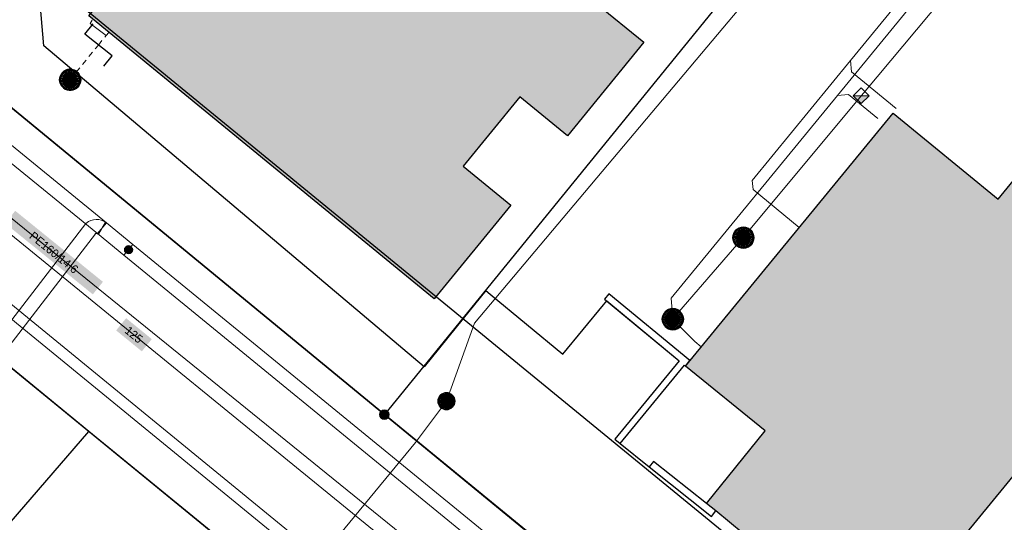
# Model space of a CAD drawing. Header units: metres. Extents: x 2695560 to 2696939, y 1260491 to 1262050.
# Tile 413 of 656: x 2695955 to 2695991, y 1260926 to 1260944. Entities that reach past the tile are written whole.
import ezdxf

# ---------------------------------------------------------------- set-up
doc = ezdxf.new("R2010")
doc.units = ezdxf.units.M
doc.linetypes.add('AUSGEZOGEN', pattern=[0])
doc.linetypes.add('VERDECKT2_S2', pattern=[0.36, 0.2, -0.16])
for name, color, linetype in [('XR$1$AV_Flächen (EO)', 7, 'AUSGEZOGEN'), ('XR$1$AV_Gebäudeflächen (BB)', 7, 'AUSGEZOGEN'), ('XR$1$AV_Grenzpunkte', 7, 'AUSGEZOGEN'), ('XR$1$AV_Linien (BB)', 7, 'AUSGEZOGEN'), ('XR$1$AW_LK_Schachtdeckel', 24, 'AUSGEZOGEN'), ('XR$1$AW_LK_Zwischenpunkt', 24, 'AUSGEZOGEN'), ('XR$1$EW_LK_Knoten', 1, 'AUSGEZOGEN'), ('XR$1$Liegenschaftsgrenzen', 7, 'AUSGEZOGEN'), ('XR$1$PFAV', 255, 'AUSGEZOGEN'), ('XR$1$PFAW', 255, 'AUSGEZOGEN'), ('XR$1$RAEW', 8, 'AUSGEZOGEN'), ('XR$1$RP_Abstandslinie', 7, 'AUSGEZOGEN')]:
    doc.layers.add(name, color=color, linetype=linetype)
for name, color, linetype, lineweight in [('XR$2$ABW-Linie-R-genau', 4, 'AUSGEZOGEN', 18), ('XR$2$ABW-Linie-R-ungenau', 4, 'VERDECKT2_S2', 18), ('XR$2$ABW-LinieFlaeche-R-genau', 4, 'AUSGEZOGEN', 18), ('XR$2$ABW-Punkt', 6, 'AUSGEZOGEN', 18), ('XR$2$ELE-LinieFlaeche-genau', 1, 'AUSGEZOGEN', 18), ('XR$2$GAS-Linie-genau', 12, 'AUSGEZOGEN', 18), ('XR$2$KOM-Linie-U-genau', 91, 'AUSGEZOGEN', 18), ('XR$2$KOM-Punkt-U', 91, 'AUSGEZOGEN', 18), ('XR$2$WAS-Linie-genau', 5, 'AUSGEZOGEN', 18), ('XR$2$WEI-Text', 59, 'AUSGEZOGEN', 18)]:
    doc.layers.add(name, color=color, linetype=linetype, lineweight=lineweight)
doc.styles.add('TXT', font='txt')

# ---------------------------------------------------------------- blocks, each defined once
blk = doc.blocks.new('COMPLEXOBJECT_250')
at = {"layer": 'XR$1$AV_Linien (BB)', "color": 7, "linetype": 'AUSGEZOGEN', "transparency": 33554687}
blk.add_line((5956.992, 10929.68), (5948.44, 10936.67), dxfattribs=at)
blk.add_arc((5945.592, 10933.187), 4.499, 50.7254, 139.3167, dxfattribs=at)
blk = doc.blocks.new('COMPLEXOBJECT_672')
at = {"layer": 'XR$1$AV_Linien (BB)', "color": 7, "linetype": 'AUSGEZOGEN', "transparency": 33554687}
blk.add_lwpolyline([(6001.633, 10902.413), (5967.6, 10930.28), (5953.3, 10942.04)], dxfattribs=at)
blk = doc.blocks.new('COMPLEXOBJECT_1328')
at = {"layer": 'XR$1$Liegenschaftsgrenzen', "color": 7, "linetype": 'AUSGEZOGEN', "transparency": 33554687}
blk.add_line((5948.44, 10936.67), (5963.82, 10924.1), dxfattribs=at)
blk.add_arc((5945.592, 10933.187), 4.499, 50.7254, 139.3167, dxfattribs=at)
blk = doc.blocks.new('COMPLEXOBJECT_1342')
at = {"layer": 'XR$1$Liegenschaftsgrenzen', "color": 7, "linetype": 'AUSGEZOGEN', "transparency": 33554687}
blk.add_line((5953.3, 10942.04), (5967.6, 10930.28), dxfattribs=at)
blk.add_arc((5956.24, 10945.577), 4.6, 139.7412, 230.2666, dxfattribs=at)
blk = doc.blocks.new('BAV15')
at = {"layer": 'XR$1$PFAV', "transparency": 33554687}
blk.add_hatch(color=7, dxfattribs=at).paths.add_polyline_path([(0.5, 0), (0.49, 0.1), (0.46, 0.2), (0.41, 0.29), (0.34, 0.36), (0.26, 0.42), (0.17, 0.47), (0.08, 0.49), (-0.03, 0.5), (-0.13, 0.48), (-0.22, 0.45), (-0.31, 0.4), (-0.38, 0.33), (-0.44, 0.24), (-0.48, 0.15), (-0.5, 0.05), (-0.5, -0.05), (-0.48, -0.15), (-0.44, -0.24), (-0.38, -0.33), (-0.31, -0.4), (-0.22, -0.45), (-0.13, -0.48), (-0.03, -0.5), (0.08, -0.49), (0.17, -0.47), (0.26, -0.42), (0.34, -0.36), (0.41, -0.29), (0.46, -0.2), (0.49, -0.1)])
at = {"color": 7, "transparency": 33554687}
for start, end in [(90, 270), (270, 90)]:
    blk.add_arc((0, 0), 0.5, start, end, dxfattribs=at)
at = {"layer": 'XR$1$PFAV', "transparency": 33554687}
blk.add_circle((0, 0), 0.5, dxfattribs=at)
blk = doc.blocks.new('BAW2093')
at = {"transparency": 33554687}
blk.add_lwpolyline([(-0.375, -0.5), (0, -0.5), (0, 0.5), (0.375, 0.5)], dxfattribs=at)
blk = doc.blocks.new('BAW2088')
at = {"layer": 'XR$1$PFAW', "transparency": 33554687}
blk.add_hatch(color=253, dxfattribs=at).paths.add_polyline_path([(0.51, 0), (0.5, 0.101), (0.47, 0.197), (0.421, 0.286), (0.355, 0.362), (0.275, 0.424), (0.184, 0.469), (0.086, 0.494), (-0.015, 0.499), (-0.115, 0.484), (-0.21, 0.449), (-0.296, 0.395), (-0.369, 0.326), (-0.427, 0.243), (-0.467, 0.15), (-0.487, 0.051), (-0.487, -0.051), (-0.467, -0.15), (-0.427, -0.243), (-0.369, -0.326), (-0.296, -0.395), (-0.21, -0.449), (-0.115, -0.484), (-0.015, -0.499), (0.086, -0.494), (0.184, -0.469), (0.275, -0.424), (0.355, -0.362), (0.421, -0.286), (0.47, -0.197), (0.5, -0.101)])
at = {"transparency": 33554687}
for start, end in [(91.1948, 268.8052), (268.8052, 91.1948)]:
    blk.add_arc((0.01, 0), 0.5, start, end, dxfattribs=at)
at = {"layer": 'XR$1$PFAW', "transparency": 33554687}
blk.add_circle((0.01, 0), 0.5, dxfattribs=at)
blk = doc.blocks.new('BAW2082')
at = {"layer": 'XR$1$PFAW', "transparency": 33554687}
blk.add_hatch(color=7, dxfattribs=at).paths.add_polyline_path([(0.509, -0.003), (0.499, 0.098), (0.469, 0.194), (0.42, 0.283), (0.354, 0.359), (0.274, 0.421), (0.183, 0.466), (0.085, 0.491), (-0.016, 0.496), (-0.116, 0.481), (-0.211, 0.446), (-0.297, 0.392), (-0.37, 0.323), (-0.428, 0.24), (-0.468, 0.147), (-0.488, 0.047), (-0.488, -0.054), (-0.468, -0.153), (-0.428, -0.246), (-0.37, -0.329), (-0.297, -0.398), (-0.211, -0.452), (-0.116, -0.487), (-0.016, -0.502), (0.085, -0.497), (0.183, -0.472), (0.274, -0.427), (0.354, -0.366), (0.42, -0.289), (0.469, -0.2), (0.499, -0.104)])
at = {"transparency": 33554687}
for start, end in [(91.1948, 268.8052), (268.8052, 91.1948)]:
    blk.add_arc((0.01, 0), 0.5, start, end, dxfattribs=at)
at = {"layer": 'XR$1$PFAW', "transparency": 33554687}
blk.add_circle((0.009, -0.003), 0.5, dxfattribs=at)
blk = doc.blocks.new('BEW957')
at = {"layer": 'XR$1$RAEW', "transparency": 33554687}
blk.add_hatch(color=1, dxfattribs=at).paths.add_polyline_path([(-0.5, 0), (-0.5, -0.05), (-0.49, -0.1), (-0.48, -0.15), (-0.46, -0.2), (-0.44, -0.24), (-0.41, -0.29), (-0.38, -0.33), (-0.34, -0.36), (-0.31, -0.4), (-0.26, -0.42), (-0.22, -0.45), (-0.17, -0.47), (-0.13, -0.48), (-0.08, -0.49), (-0.03, -0.5), (0.03, -0.5), (0.08, -0.49), (0.13, -0.48), (0.17, -0.47), (0.22, -0.45), (0.26, -0.42), (0.31, -0.4), (0.34, -0.36), (0.38, -0.33), (0.41, -0.29), (0.44, -0.24), (0.46, -0.2), (0.48, -0.15), (0.49, -0.1), (0.5, -0.05), (0.5, 0), (0.5, 0.05), (0.49, 0.1), (0.48, 0.15), (0.46, 0.2), (0.44, 0.24), (0.41, 0.29), (0.38, 0.33), (0.34, 0.36), (0.31, 0.4), (0.26, 0.42), (0.22, 0.45), (0.17, 0.47), (0.13, 0.48), (0.08, 0.49), (0.03, 0.5), (-0.03, 0.5), (-0.08, 0.49), (-0.13, 0.48), (-0.17, 0.47), (-0.22, 0.45), (-0.26, 0.42), (-0.31, 0.4), (-0.34, 0.36), (-0.38, 0.33), (-0.41, 0.29), (-0.44, 0.24), (-0.46, 0.2), (-0.48, 0.15), (-0.49, 0.1), (-0.5, 0.05)])
at = {"color": 1, "transparency": 33554687}
for start, end in [(90, 180), (180, 270), (0, 90), (270, 0)]:
    blk.add_arc((0, 0), 0.5, start, end, dxfattribs=at)
at = {"layer": 'XR$1$RAEW', "color": 1, "transparency": 33554687}
blk.add_circle((0, 0), 0.5, dxfattribs=at)
blk = doc.blocks.new('KOM-SCHACHT_RUND-U')
at = {"layer": 'XR$2$KOM-Punkt-U', "linetype": 'AUSGEZOGEN', "lineweight": 25, "transparency": 33554687}
for points in [[(-294, 59, 2500), (0, 0, 2500), (-300, 0, 2500)], [(-294, 59), (0, 0), (-300, 0)], [(-294, 59, 2500), (-294, 59), (-300, 0), (-300, 0, 2500)], [(-300, 0, 2500), (0, 0, 2500), (-294, -59, 2500)], [(-300, 0), (0, 0), (-294, -59)], [(-277, 115, 2500), (0, 0, 2500), (-294, 59, 2500)], [(-277, 115), (0, 0), (-294, 59)], [(-277, 115, 2500), (-277, 115), (-294, 59), (-294, 59, 2500)], [(-294, -59, 2500), (0, 0, 2500), (-277, -115, 2500)], [(-294, -59), (0, 0), (-277, -115)], [(-249, 167, 2500), (0, 0, 2500), (-277, 115, 2500)], [(-249, 167), (0, 0), (-277, 115)], [(-249, 167, 2500), (-249, 167), (-277, 115), (-277, 115, 2500)], [(-277, -115, 2500), (0, 0, 2500), (-249, -167, 2500)], [(-277, -115), (0, 0), (-249, -167)], [(-212, 212, 2500), (0, 0, 2500), (-249, 167, 2500)], [(-212, 212), (0, 0), (-249, 167)], [(-212, 212, 2500), (-212, 212), (-249, 167), (-249, 167, 2500)], [(-249, -167, 2500), (0, 0, 2500), (-212, -212, 2500)], [(-249, -167), (0, 0), (-212, -212)], [(-167, 249, 2500), (0, 0, 2500), (-212, 212, 2500)], [(-167, 249), (0, 0), (-212, 212)], [(-167, 249, 2500), (-167, 249), (-212, 212), (-212, 212, 2500)], [(-212, -212, 2500), (0, 0, 2500), (-167, -249, 2500)], [(-212, -212), (0, 0), (-167, -249)], [(-115, 277, 2500), (0, 0, 2500), (-167, 249, 2500)], [(-115, 277), (0, 0), (-167, 249)], [(-115, 277, 2500), (-115, 277), (-167, 249), (-167, 249, 2500)], [(-167, -249, 2500), (0, 0, 2500), (-115, -277, 2500)], [(-167, -249), (0, 0), (-115, -277)], [(-59, 294, 2500), (0, 0, 2500), (-115, 277, 2500)], [(-59, 294), (0, 0), (-115, 277)], [(-59, 294, 2500), (-59, 294), (-115, 277), (-115, 277, 2500)], [(-115, -277, 2500), (0, 0, 2500), (-59, -294, 2500)], [(-115, -277), (0, 0), (-59, -294)], [(0, 300, 2500), (0, 0, 2500), (-59, 294, 2500)], [(0, 300), (0, 0), (-59, 294)], [(0, 300, 2500), (0, 300), (-59, 294), (-59, 294, 2500)], [(-59, -294, 2500), (0, 0, 2500), (0, -300, 2500)], [(-59, -294), (0, 0), (0, -300)], [(59, 294, 2500), (0, 0, 2500), (0, 300, 2500)], [(59, 294), (0, 0), (0, 300)], [(59, 294, 2500), (59, 294), (0, 300), (0, 300, 2500)], [(115, 277, 2500), (0, 0, 2500), (59, 294, 2500)], [(115, 277), (0, 0), (59, 294)], [(167, 249, 2500), (0, 0, 2500), (115, 277, 2500)], [(167, 249), (0, 0), (115, 277)], [(212, 212, 2500), (0, 0, 2500), (167, 249, 2500)], [(212, 212), (0, 0), (167, 249)], [(249, 167, 2500), (0, 0, 2500), (212, 212, 2500)], [(249, 167), (0, 0), (212, 212)], [(277, 115, 2500), (0, 0, 2500), (249, 167, 2500)], [(277, 115), (0, 0), (249, 167)], [(294, 59, 2500), (0, 0, 2500), (277, 115, 2500)], [(294, 59), (0, 0), (277, 115)], [(300, 0, 2500), (0, 0, 2500), (294, 59, 2500)], [(300, 0), (0, 0), (294, 59)], [(0, -300, 2500), (0, 0, 2500), (59, -294, 2500)], [(59, -294, 2500), (0, 0, 2500), (115, -277, 2500)], [(115, -277, 2500), (0, 0, 2500), (167, -249, 2500)], [(167, -249, 2500), (0, 0, 2500), (212, -212, 2500)], [(212, -212, 2500), (0, 0, 2500), (249, -167, 2500)], [(249, -167, 2500), (0, 0, 2500), (277, -115, 2500)], [(277, -115, 2500), (0, 0, 2500), (294, -59, 2500)], [(294, -59, 2500), (0, 0, 2500), (300, 0, 2500)], [(0, -300), (0, 0), (59, -294)], [(59, -294), (0, 0), (115, -277)], [(115, -277), (0, 0), (167, -249)], [(167, -249), (0, 0), (212, -212)], [(212, -212), (0, 0), (249, -167)], [(249, -167), (0, 0), (277, -115)], [(277, -115), (0, 0), (294, -59)], [(294, -59), (0, 0), (300, 0)], [(115, 277, 2500), (115, 277), (59, 294), (59, 294, 2500)], [(167, 249, 2500), (167, 249), (115, 277), (115, 277, 2500)], [(212, 212, 2500), (212, 212), (167, 249), (167, 249, 2500)], [(249, 167, 2500), (249, 167), (212, 212), (212, 212, 2500)], [(277, 115, 2500), (277, 115), (249, 167), (249, 167, 2500)], [(294, 59, 2500), (294, 59), (277, 115), (277, 115, 2500)], [(300, 0, 2500), (300, 0), (294, 59), (294, 59, 2500)], [(-300, 0, 2500), (-300, 0), (-294, -59), (-294, -59, 2500)], [(-294, -59, 2500), (-294, -59), (-277, -115), (-277, -115, 2500)], [(-277, -115, 2500), (-277, -115), (-249, -167), (-249, -167, 2500)], [(-249, -167, 2500), (-249, -167), (-212, -212), (-212, -212, 2500)], [(-212, -212, 2500), (-212, -212), (-167, -249), (-167, -249, 2500)], [(-167, -249, 2500), (-167, -249), (-115, -277), (-115, -277, 2500)], [(-115, -277, 2500), (-115, -277), (-59, -294), (-59, -294, 2500)], [(-59, -294, 2500), (-59, -294), (0, -300), (0, -300, 2500)], [(0, -300, 2500), (0, -300), (59, -294), (59, -294, 2500)], [(59, -294, 2500), (59, -294), (115, -277), (115, -277, 2500)], [(115, -277, 2500), (115, -277), (167, -249), (167, -249, 2500)], [(167, -249, 2500), (167, -249), (212, -212), (212, -212, 2500)], [(212, -212, 2500), (212, -212), (249, -167), (249, -167, 2500)], [(249, -167, 2500), (249, -167), (277, -115), (277, -115, 2500)], [(277, -115, 2500), (277, -115), (294, -59), (294, -59, 2500)], [(294, -59, 2500), (294, -59), (300, 0), (300, 0, 2500)]]:
    blk.add_3dface(points, dxfattribs=at)
blk = doc.blocks.new('ABW-SCHLAMMSAMMLER_RUND')
at = {"layer": 'XR$2$ABW-Punkt', "linetype": 'AUSGEZOGEN', "lineweight": 13, "transparency": 33554687}
for p, q in [((-70, 75, 2500), (70, 75, 2500)), ((-70, -75, 2500), (70, -75, 2500))]:
    blk.add_line(p, q, dxfattribs=at)
blk.add_polyline3d([(90, 0, 2500), (0, 0, 2500), (-90, 0, 2500)], dxfattribs=at)
at = {"layer": 'XR$2$ABW-Punkt', "linetype": 'AUSGEZOGEN', "lineweight": 25, "transparency": 33554687}
for points in [[(-147, 29, 2500), (0, 0, 2500), (-150, 0, 2500)], [(-147, 29), (0, 0), (-150, 0)], [(-147, 29, 2500), (-147, 29), (-150, 0), (-150, 0, 2500)], [(-150, 0, 2500), (0, 0, 2500), (-147, -29, 2500)], [(-150, 0), (0, 0), (-147, -29)], [(-139, 57, 2500), (0, 0, 2500), (-147, 29, 2500)], [(-139, 57), (0, 0), (-147, 29)], [(-139, 57, 2500), (-139, 57), (-147, 29), (-147, 29, 2500)], [(-147, -29, 2500), (0, 0, 2500), (-139, -57, 2500)], [(-147, -29), (0, 0), (-139, -57)], [(-125, 83, 2500), (0, 0, 2500), (-139, 57, 2500)], [(-125, 83), (0, 0), (-139, 57)], [(-125, 83, 2500), (-125, 83), (-139, 57), (-139, 57, 2500)], [(-139, -57, 2500), (0, 0, 2500), (-125, -83, 2500)], [(-139, -57), (0, 0), (-125, -83)], [(-106, 106, 2500), (0, 0, 2500), (-125, 83, 2500)], [(-106, 106), (0, 0), (-125, 83)], [(-106, 106, 2500), (-106, 106), (-125, 83), (-125, 83, 2500)], [(-125, -83, 2500), (0, 0, 2500), (-106, -106, 2500)], [(-125, -83), (0, 0), (-106, -106)], [(-83, 125, 2500), (0, 0, 2500), (-106, 106, 2500)], [(-83, 125), (0, 0), (-106, 106)], [(-83, 125, 2500), (-83, 125), (-106, 106), (-106, 106, 2500)], [(-106, -106, 2500), (0, 0, 2500), (-83, -125, 2500)], [(-106, -106), (0, 0), (-83, -125)], [(-57, 139, 2500), (0, 0, 2500), (-83, 125, 2500)], [(-57, 139), (0, 0), (-83, 125)], [(-57, 139, 2500), (-57, 139), (-83, 125), (-83, 125, 2500)], [(-83, -125, 2500), (0, 0, 2500), (-57, -139, 2500)], [(-83, -125), (0, 0), (-57, -139)], [(-29, 147, 2500), (0, 0, 2500), (-57, 139, 2500)], [(-29, 147), (0, 0), (-57, 139)], [(-29, 147, 2500), (-29, 147), (-57, 139), (-57, 139, 2500)], [(-57, -139, 2500), (0, 0, 2500), (-29, -147, 2500)], [(-57, -139), (0, 0), (-29, -147)], [(0, 150, 2500), (0, 0, 2500), (-29, 147, 2500)], [(0, 150), (0, 0), (-29, 147)], [(0, 150, 2500), (0, 150), (-29, 147), (-29, 147, 2500)], [(-29, -147, 2500), (0, 0, 2500), (0, -150, 2500)], [(-29, -147), (0, 0), (0, -150)], [(29, 147, 2500), (0, 0, 2500), (0, 150, 2500)], [(29, 147), (0, 0), (0, 150)], [(29, 147, 2500), (29, 147), (0, 150), (0, 150, 2500)], [(57, 139, 2500), (0, 0, 2500), (29, 147, 2500)], [(57, 139), (0, 0), (29, 147)], [(83, 125, 2500), (0, 0, 2500), (57, 139, 2500)], [(83, 125), (0, 0), (57, 139)], [(106, 106, 2500), (0, 0, 2500), (83, 125, 2500)], [(106, 106), (0, 0), (83, 125)], [(125, 83, 2500), (0, 0, 2500), (106, 106, 2500)], [(125, 83), (0, 0), (106, 106)], [(139, 57, 2500), (0, 0, 2500), (125, 83, 2500)], [(139, 57), (0, 0), (125, 83)], [(147, 29, 2500), (0, 0, 2500), (139, 57, 2500)], [(147, 29), (0, 0), (139, 57)], [(150, 0, 2500), (0, 0, 2500), (147, 29, 2500)], [(150, 0), (0, 0), (147, 29)], [(0, -150, 2500), (0, 0, 2500), (29, -147, 2500)], [(29, -147, 2500), (0, 0, 2500), (57, -139, 2500)], [(57, -139, 2500), (0, 0, 2500), (83, -125, 2500)], [(83, -125, 2500), (0, 0, 2500), (106, -106, 2500)], [(106, -106, 2500), (0, 0, 2500), (125, -83, 2500)], [(125, -83, 2500), (0, 0, 2500), (139, -57, 2500)], [(139, -57, 2500), (0, 0, 2500), (147, -29, 2500)], [(147, -29, 2500), (0, 0, 2500), (150, 0, 2500)], [(0, -150), (0, 0), (29, -147)], [(29, -147), (0, 0), (57, -139)], [(57, -139), (0, 0), (83, -125)], [(83, -125), (0, 0), (106, -106)], [(106, -106), (0, 0), (125, -83)], [(125, -83), (0, 0), (139, -57)], [(139, -57), (0, 0), (147, -29)], [(147, -29), (0, 0), (150, 0)], [(57, 139, 2500), (57, 139), (29, 147), (29, 147, 2500)], [(83, 125, 2500), (83, 125), (57, 139), (57, 139, 2500)], [(106, 106, 2500), (106, 106), (83, 125), (83, 125, 2500)], [(125, 83, 2500), (125, 83), (106, 106), (106, 106, 2500)], [(139, 57, 2500), (139, 57), (125, 83), (125, 83, 2500)], [(147, 29, 2500), (147, 29), (139, 57), (139, 57, 2500)], [(150, 0, 2500), (150, 0), (147, 29), (147, 29, 2500)], [(-150, 0, 2500), (-150, 0), (-147, -29), (-147, -29, 2500)], [(-147, -29, 2500), (-147, -29), (-139, -57), (-139, -57, 2500)], [(-139, -57, 2500), (-139, -57), (-125, -83), (-125, -83, 2500)], [(-125, -83, 2500), (-125, -83), (-106, -106), (-106, -106, 2500)], [(-106, -106, 2500), (-106, -106), (-83, -125), (-83, -125, 2500)], [(-83, -125, 2500), (-83, -125), (-57, -139), (-57, -139, 2500)], [(-57, -139, 2500), (-57, -139), (-29, -147), (-29, -147, 2500)], [(-29, -147, 2500), (-29, -147), (0, -150), (0, -150, 2500)], [(0, -150, 2500), (0, -150), (29, -147), (29, -147, 2500)], [(29, -147, 2500), (29, -147), (57, -139), (57, -139, 2500)], [(57, -139, 2500), (57, -139), (83, -125), (83, -125, 2500)], [(83, -125, 2500), (83, -125), (106, -106), (106, -106, 2500)], [(106, -106, 2500), (106, -106), (125, -83), (125, -83, 2500)], [(125, -83, 2500), (125, -83), (139, -57), (139, -57, 2500)], [(139, -57, 2500), (139, -57), (147, -29), (147, -29, 2500)], [(147, -29, 2500), (147, -29), (150, 0), (150, 0, 2500)]]:
    blk.add_3dface(points, dxfattribs=at)
blk = doc.blocks.new('ABW-KONTROLLSCHACHT')
at = {"layer": 'XR$2$ABW-Punkt', "linetype": 'AUSGEZOGEN', "lineweight": 25, "transparency": 33554687}
for points in [[(-343, 68, 2500), (0, 0, 2500), (-350, 0, 2500)], [(-343, 68), (0, 0), (-350, 0)], [(-343, 68, 2500), (-343, 68), (-350, 0), (-350, 0, 2500)], [(-350, 0, 2500), (0, 0, 2500), (-343, -68, 2500)], [(-350, 0), (0, 0), (-343, -68)], [(-323, 134, 2500), (0, 0, 2500), (-343, 68, 2500)], [(-323, 134), (0, 0), (-343, 68)], [(-323, 134, 2500), (-323, 134), (-343, 68), (-343, 68, 2500)], [(-343, -68, 2500), (0, 0, 2500), (-323, -134, 2500)], [(-343, -68), (0, 0), (-323, -134)], [(-291, 194, 2500), (0, 0, 2500), (-323, 134, 2500)], [(-291, 194), (0, 0), (-323, 134)], [(-291, 194, 2500), (-291, 194), (-323, 134), (-323, 134, 2500)], [(-323, -134, 2500), (0, 0, 2500), (-291, -194, 2500)], [(-323, -134), (0, 0), (-291, -194)], [(-247, 247, 2500), (0, 0, 2500), (-291, 194, 2500)], [(-247, 247), (0, 0), (-291, 194)], [(-247, 247, 2500), (-247, 247), (-291, 194), (-291, 194, 2500)], [(-291, -194, 2500), (0, 0, 2500), (-247, -247, 2500)], [(-291, -194), (0, 0), (-247, -247)], [(-194, 291, 2500), (0, 0, 2500), (-247, 247, 2500)], [(-194, 291), (0, 0), (-247, 247)], [(-194, 291, 2500), (-194, 291), (-247, 247), (-247, 247, 2500)], [(-247, -247, 2500), (0, 0, 2500), (-194, -291, 2500)], [(-247, -247), (0, 0), (-194, -291)], [(-134, 323, 2500), (0, 0, 2500), (-194, 291, 2500)], [(-134, 323), (0, 0), (-194, 291)], [(-134, 323, 2500), (-134, 323), (-194, 291), (-194, 291, 2500)], [(-194, -291, 2500), (0, 0, 2500), (-134, -323, 2500)], [(-194, -291), (0, 0), (-134, -323)], [(-68, 343, 2500), (0, 0, 2500), (-134, 323, 2500)], [(-68, 343), (0, 0), (-134, 323)], [(-68, 343, 2500), (-68, 343), (-134, 323), (-134, 323, 2500)], [(-134, -323, 2500), (0, 0, 2500), (-68, -343, 2500)], [(-134, -323), (0, 0), (-68, -343)], [(0, 350, 2500), (0, 0, 2500), (-68, 343, 2500)], [(0, 350), (0, 0), (-68, 343)], [(0, 350, 2500), (0, 350), (-68, 343), (-68, 343, 2500)], [(-68, -343, 2500), (0, 0, 2500), (0, -350, 2500)], [(-68, -343), (0, 0), (0, -350)], [(68, 343, 2500), (0, 0, 2500), (0, 350, 2500)], [(68, 343), (0, 0), (0, 350)], [(68, 343, 2500), (68, 343), (0, 350), (0, 350, 2500)], [(134, 323, 2500), (0, 0, 2500), (68, 343, 2500)], [(134, 323), (0, 0), (68, 343)], [(194, 291, 2500), (0, 0, 2500), (134, 323, 2500)], [(194, 291), (0, 0), (134, 323)], [(247, 247, 2500), (0, 0, 2500), (194, 291, 2500)], [(247, 247), (0, 0), (194, 291)], [(291, 194, 2500), (0, 0, 2500), (247, 247, 2500)], [(291, 194), (0, 0), (247, 247)], [(323, 134, 2500), (0, 0, 2500), (291, 194, 2500)], [(323, 134), (0, 0), (291, 194)], [(343, 68, 2500), (0, 0, 2500), (323, 134, 2500)], [(343, 68), (0, 0), (323, 134)], [(350, 0, 2500), (0, 0, 2500), (343, 68, 2500)], [(350, 0), (0, 0), (343, 68)], [(0, -350, 2500), (0, 0, 2500), (68, -343, 2500)], [(68, -343, 2500), (0, 0, 2500), (134, -323, 2500)], [(134, -323, 2500), (0, 0, 2500), (194, -291, 2500)], [(194, -291, 2500), (0, 0, 2500), (247, -247, 2500)], [(247, -247, 2500), (0, 0, 2500), (291, -194, 2500)], [(291, -194, 2500), (0, 0, 2500), (323, -134, 2500)], [(323, -134, 2500), (0, 0, 2500), (343, -68, 2500)], [(343, -68, 2500), (0, 0, 2500), (350, 0, 2500)], [(0, -350), (0, 0), (68, -343)], [(68, -343), (0, 0), (134, -323)], [(134, -323), (0, 0), (194, -291)], [(194, -291), (0, 0), (247, -247)], [(247, -247), (0, 0), (291, -194)], [(291, -194), (0, 0), (323, -134)], [(323, -134), (0, 0), (343, -68)], [(343, -68), (0, 0), (350, 0)], [(134, 323, 2500), (134, 323), (68, 343), (68, 343, 2500)], [(194, 291, 2500), (194, 291), (134, 323), (134, 323, 2500)], [(247, 247, 2500), (247, 247), (194, 291), (194, 291, 2500)], [(291, 194, 2500), (291, 194), (247, 247), (247, 247, 2500)], [(323, 134, 2500), (323, 134), (291, 194), (291, 194, 2500)], [(343, 68, 2500), (343, 68), (323, 134), (323, 134, 2500)], [(350, 0, 2500), (350, 0), (343, 68), (343, 68, 2500)], [(-350, 0, 2500), (-350, 0), (-343, -68), (-343, -68, 2500)], [(-343, -68, 2500), (-343, -68), (-323, -134), (-323, -134, 2500)], [(-323, -134, 2500), (-323, -134), (-291, -194), (-291, -194, 2500)], [(-291, -194, 2500), (-291, -194), (-247, -247), (-247, -247, 2500)], [(-247, -247, 2500), (-247, -247), (-194, -291), (-194, -291, 2500)], [(-194, -291, 2500), (-194, -291), (-134, -323), (-134, -323, 2500)], [(-134, -323, 2500), (-134, -323), (-68, -343), (-68, -343, 2500)], [(-68, -343, 2500), (-68, -343), (0, -350), (0, -350, 2500)], [(0, -350, 2500), (0, -350), (68, -343), (68, -343, 2500)], [(68, -343, 2500), (68, -343), (134, -323), (134, -323, 2500)], [(134, -323, 2500), (134, -323), (194, -291), (194, -291, 2500)], [(194, -291, 2500), (194, -291), (247, -247), (247, -247, 2500)], [(247, -247, 2500), (247, -247), (291, -194), (291, -194, 2500)], [(291, -194, 2500), (291, -194), (323, -134), (323, -134, 2500)], [(323, -134, 2500), (323, -134), (343, -68), (343, -68, 2500)], [(343, -68, 2500), (343, -68), (350, 0), (350, 0, 2500)]]:
    blk.add_3dface(points, dxfattribs=at)
blk = doc.blocks.new('ABW-DECKEL')
at = {"layer": 'XR$2$ABW-Punkt', "linetype": 'AUSGEZOGEN', "lineweight": 25, "transparency": 33554687}
for points in [[(-343, 68, 2500), (0, 0, 2500), (-350, 0, 2500)], [(-343, 68), (0, 0), (-350, 0)], [(-343, 68, 2500), (-343, 68), (-350, 0), (-350, 0, 2500)], [(-350, 0, 2500), (0, 0, 2500), (-343, -68, 2500)], [(-350, 0), (0, 0), (-343, -68)], [(-323, 134, 2500), (0, 0, 2500), (-343, 68, 2500)], [(-323, 134), (0, 0), (-343, 68)], [(-323, 134, 2500), (-323, 134), (-343, 68), (-343, 68, 2500)], [(-343, -68, 2500), (0, 0, 2500), (-323, -134, 2500)], [(-343, -68), (0, 0), (-323, -134)], [(-291, 194, 2500), (0, 0, 2500), (-323, 134, 2500)], [(-291, 194), (0, 0), (-323, 134)], [(-291, 194, 2500), (-291, 194), (-323, 134), (-323, 134, 2500)], [(-323, -134, 2500), (0, 0, 2500), (-291, -194, 2500)], [(-323, -134), (0, 0), (-291, -194)], [(-247, 247, 2500), (0, 0, 2500), (-291, 194, 2500)], [(-247, 247), (0, 0), (-291, 194)], [(-247, 247, 2500), (-247, 247), (-291, 194), (-291, 194, 2500)], [(-291, -194, 2500), (0, 0, 2500), (-247, -247, 2500)], [(-291, -194), (0, 0), (-247, -247)], [(-194, 291, 2500), (0, 0, 2500), (-247, 247, 2500)], [(-194, 291), (0, 0), (-247, 247)], [(-194, 291, 2500), (-194, 291), (-247, 247), (-247, 247, 2500)], [(-247, -247, 2500), (0, 0, 2500), (-194, -291, 2500)], [(-247, -247), (0, 0), (-194, -291)], [(-134, 323, 2500), (0, 0, 2500), (-194, 291, 2500)], [(-134, 323), (0, 0), (-194, 291)], [(-134, 323, 2500), (-134, 323), (-194, 291), (-194, 291, 2500)], [(-194, -291, 2500), (0, 0, 2500), (-134, -323, 2500)], [(-194, -291), (0, 0), (-134, -323)], [(-68, 343, 2500), (0, 0, 2500), (-134, 323, 2500)], [(-68, 343), (0, 0), (-134, 323)], [(-68, 343, 2500), (-68, 343), (-134, 323), (-134, 323, 2500)], [(-134, -323, 2500), (0, 0, 2500), (-68, -343, 2500)], [(-134, -323), (0, 0), (-68, -343)], [(0, 350, 2500), (0, 0, 2500), (-68, 343, 2500)], [(0, 350), (0, 0), (-68, 343)], [(0, 350, 2500), (0, 350), (-68, 343), (-68, 343, 2500)], [(-68, -343, 2500), (0, 0, 2500), (0, -350, 2500)], [(-68, -343), (0, 0), (0, -350)], [(68, 343, 2500), (0, 0, 2500), (0, 350, 2500)], [(68, 343), (0, 0), (0, 350)], [(68, 343, 2500), (68, 343), (0, 350), (0, 350, 2500)], [(134, 323, 2500), (0, 0, 2500), (68, 343, 2500)], [(134, 323), (0, 0), (68, 343)], [(194, 291, 2500), (0, 0, 2500), (134, 323, 2500)], [(194, 291), (0, 0), (134, 323)], [(247, 247, 2500), (0, 0, 2500), (194, 291, 2500)], [(247, 247), (0, 0), (194, 291)], [(291, 194, 2500), (0, 0, 2500), (247, 247, 2500)], [(291, 194), (0, 0), (247, 247)], [(323, 134, 2500), (0, 0, 2500), (291, 194, 2500)], [(323, 134), (0, 0), (291, 194)], [(343, 68, 2500), (0, 0, 2500), (323, 134, 2500)], [(343, 68), (0, 0), (323, 134)], [(350, 0, 2500), (0, 0, 2500), (343, 68, 2500)], [(350, 0), (0, 0), (343, 68)], [(0, -350, 2500), (0, 0, 2500), (68, -343, 2500)], [(68, -343, 2500), (0, 0, 2500), (134, -323, 2500)], [(134, -323, 2500), (0, 0, 2500), (194, -291, 2500)], [(194, -291, 2500), (0, 0, 2500), (247, -247, 2500)], [(247, -247, 2500), (0, 0, 2500), (291, -194, 2500)], [(291, -194, 2500), (0, 0, 2500), (323, -134, 2500)], [(323, -134, 2500), (0, 0, 2500), (343, -68, 2500)], [(343, -68, 2500), (0, 0, 2500), (350, 0, 2500)], [(0, -350), (0, 0), (68, -343)], [(68, -343), (0, 0), (134, -323)], [(134, -323), (0, 0), (194, -291)], [(194, -291), (0, 0), (247, -247)], [(247, -247), (0, 0), (291, -194)], [(291, -194), (0, 0), (323, -134)], [(323, -134), (0, 0), (343, -68)], [(343, -68), (0, 0), (350, 0)], [(134, 323, 2500), (134, 323), (68, 343), (68, 343, 2500)], [(194, 291, 2500), (194, 291), (134, 323), (134, 323, 2500)], [(247, 247, 2500), (247, 247), (194, 291), (194, 291, 2500)], [(291, 194, 2500), (291, 194), (247, 247), (247, 247, 2500)], [(323, 134, 2500), (323, 134), (291, 194), (291, 194, 2500)], [(343, 68, 2500), (343, 68), (323, 134), (323, 134, 2500)], [(350, 0, 2500), (350, 0), (343, 68), (343, 68, 2500)], [(-350, 0, 2500), (-350, 0), (-343, -68), (-343, -68, 2500)], [(-343, -68, 2500), (-343, -68), (-323, -134), (-323, -134, 2500)], [(-323, -134, 2500), (-323, -134), (-291, -194), (-291, -194, 2500)], [(-291, -194, 2500), (-291, -194), (-247, -247), (-247, -247, 2500)], [(-247, -247, 2500), (-247, -247), (-194, -291), (-194, -291, 2500)], [(-194, -291, 2500), (-194, -291), (-134, -323), (-134, -323, 2500)], [(-134, -323, 2500), (-134, -323), (-68, -343), (-68, -343, 2500)], [(-68, -343, 2500), (-68, -343), (0, -350), (0, -350, 2500)], [(0, -350, 2500), (0, -350), (68, -343), (68, -343, 2500)], [(68, -343, 2500), (68, -343), (134, -323), (134, -323, 2500)], [(134, -323, 2500), (134, -323), (194, -291), (194, -291, 2500)], [(194, -291, 2500), (194, -291), (247, -247), (247, -247, 2500)], [(247, -247, 2500), (247, -247), (291, -194), (291, -194, 2500)], [(291, -194, 2500), (291, -194), (323, -134), (323, -134, 2500)], [(323, -134, 2500), (323, -134), (343, -68), (343, -68, 2500)], [(343, -68, 2500), (343, -68), (350, 0), (350, 0, 2500)]]:
    blk.add_3dface(points, dxfattribs=at)
blk = doc.blocks.new('ABW-VERSICKERUNGSANLAGE')
at = {"layer": 'XR$2$ABW-Punkt', "linetype": 'AUSGEZOGEN', "transparency": 33554687}
blk.add_hatch(color=4, dxfattribs=at).paths.add_polyline_path([(0, -283), (283, 0), (-283, 0)])
at = {"layer": 'XR$2$ABW-Punkt', "color": 4, "linetype": 'AUSGEZOGEN', "lineweight": 25, "transparency": 33554687}
blk.add_polyline3d([(283, 0, 2500), (0, 283, 2500), (-283, 0, 2500)], dxfattribs=at)
at = {"layer": 'XR$2$ABW-Punkt', "color": 4, "linetype": 'AUSGEZOGEN', "lineweight": 13, "transparency": 33554687}
blk.add_3dface([(-283, 0, 2500), (0, 0, 2500), (283, 0, 2500), (0, -283, 2500)], dxfattribs=at)

msp = doc.modelspace()

# ---------------------------------------------------------------- hatches: boundary and pattern name
at = {"transparency": 33554687}
for points in [[(2695955.319, 1260937.404), (2695954.956, 1260936.955), (2695958.105, 1260934.406), (2695958.468, 1260934.855)], [(2695959.3, 1260933.551), (2695958.942, 1260933.112), (2695959.864, 1260932.361), (2695960.222, 1260932.8)]]:
    msp.add_hatch(color=7, dxfattribs=at).paths.add_polyline_path(points)
at = {"layer": 'XR$1$AV_Gebäudeflächen (BB)', "true_color": 0xd2d2d2, "transparency": 33554687}
for points in [[(2695986.224, 1260921.906), (2696007.393, 1260947.716), (2696017.033, 1260939.823), (2696005.194, 1260925.364), (2696011.403, 1260920.272), (2696014.127, 1260918.05), (2696016.533, 1260920.988), (2696033.27, 1260941.396), (2696033.385, 1260941.536), (2696033.23, 1260941.663), (2696009.733, 1260960.953), (2696004.966, 1260955.148), (2696001.096, 1260958.326), (2695991.31, 1260946.396), (2695995.09, 1260943.299), (2695990.603, 1260937.821), (2695986.83, 1260940.912), (2695979.377, 1260931.834), (2695982.245, 1260929.503), (2695980.135, 1260926.906), (2695980.467, 1260926.633)], [(2695974.152, 1260956.325), (2695970.267, 1260959.504), (2695968.115, 1260956.937), (2695967.371, 1260955.991), (2695967.416, 1260955.954), (2695968.083, 1260955.401), (2695968.826, 1260956.353), (2695971.795, 1260953.918), (2695966.723, 1260947.718), (2695963.096, 1260950.675), (2695957.958, 1260944.396), (2695970.36, 1260934.249), (2695973.108, 1260937.608), (2695971.398, 1260939.007), (2695973.437, 1260941.499), (2695975.147, 1260940.099), (2695977.889, 1260943.45), (2695976.179, 1260944.849), (2695978.199, 1260947.317), (2695979.909, 1260945.918), (2695982.702, 1260949.33)]]:
    msp.add_hatch(color=254, dxfattribs=at).paths.add_polyline_path(points)

# ---------------------------------------------------------------- linework, layer by layer
at = {"layer": 'XR$1$AV_Flächen (EO)', "color": 7, "linetype": 'AUSGEZOGEN', "transparency": 33554687}
for points in [[(2695979.536, 1260932.027), (2695976.634, 1260934.429), (2695976.475, 1260934.236), (2695979.154, 1260932.019), (2695976.848, 1260929.213), (2695977.041, 1260929.054), (2695979.346, 1260931.86), (2695979.377, 1260931.834), (2695979.536, 1260932.027)], [(2695978.072, 1260928.215), (2695980.309, 1260926.44), (2695980.467, 1260926.633), (2695980.135, 1260926.906), (2695978.227, 1260928.411), (2695978.072, 1260928.215)]]:
    msp.add_lwpolyline(points, close=True, dxfattribs=at)
at = {"layer": 'XR$1$AV_Linien (BB)', "color": 7, "linetype": 'AUSGEZOGEN', "transparency": 33554687}
for p, q in [((2695954.875, 1260925.907), (2695957.962, 1260929.49)), ((2695964.79, 1260923.91), (2695957.962, 1260929.49)), ((2695986.224, 1260921.906), (2695980.467, 1260926.633))]:
    msp.add_line(p, q, dxfattribs=at)
for points in [[(2695980.467, 1260926.633), (2695980.135, 1260926.906), (2695982.245, 1260929.503), (2695979.377, 1260931.834), (2695986.83, 1260940.912), (2695990.603, 1260937.821), (2695995.09, 1260943.299), (2695991.31, 1260946.396), (2696001.096, 1260958.326)], [(2695972.211, 1260934.542), (2695971.395, 1260933.537), (2695969.998, 1260931.809), (2695956.351, 1260943.321), (2695956.195, 1260945.147), (2695961.814, 1260951.729), (2695963.096, 1260950.675)], [(2695982.702, 1260949.33), (2695979.909, 1260945.918), (2695978.199, 1260947.317), (2695976.179, 1260944.849), (2695977.889, 1260943.45), (2695975.147, 1260940.099), (2695973.437, 1260941.499), (2695971.398, 1260939.007), (2695973.108, 1260937.608), (2695970.36, 1260934.249), (2695957.958, 1260944.396), (2695963.096, 1260950.675)], [(2696033.27, 1260941.396), (2696016.533, 1260920.988), (2696014.127, 1260918.05), (2696011.403, 1260920.272), (2696005.194, 1260925.364), (2696017.033, 1260939.823), (2696007.393, 1260947.716), (2695986.224, 1260921.906)], [(2695972.211, 1260934.542), (2695972.373, 1260934.409), (2695974.979, 1260932.265), (2695976.439, 1260934.025), (2695976.557, 1260934.168), (2695979.154, 1260932.019), (2695976.848, 1260929.213), (2695977.041, 1260929.054), (2695978.072, 1260928.215), (2695980.309, 1260926.44), (2695980.467, 1260926.633)]]:
    msp.add_lwpolyline(points, dxfattribs=at)
at = {"layer": 'XR$1$Liegenschaftsgrenzen', "color": 7, "linetype": 'AUSGEZOGEN', "transparency": 33554687}
for p, q in [((2695985.82, 1260951.29), (2695968.57, 1260930.09)), ((2695968.57, 1260930.09), (2696003.98, 1260901.096))]:
    msp.add_line(p, q, dxfattribs=at)
at = {"layer": 'XR$1$RP_Abstandslinie', "color": 7, "linetype": 'AUSGEZOGEN', "transparency": 33554687}
msp.add_lwpolyline([(2696040.37, 1260936.16), (2695987.59, 1260979.4), (2695957.81, 1260944.66), (2696008.61, 1260903.06), (2696036.46, 1260880.27), (2696064.38, 1260857.41), (2696092.6, 1260893.39), (2696060.4, 1260919.76), (2696040.37, 1260936.16)], close=True, dxfattribs=at)
at = {"layer": 'XR$2$ABW-Linie-R-genau', "linetype": 'AUSGEZOGEN', "transparency": 33554687}
msp.add_line((2695978.912, 1260933.515), (2695981.445, 1260936.441), dxfattribs=at)
for points in [[(2695983.458, 1260936.81), (2695981.806, 1260938.167), (2695981.773, 1260938.497), (2695985.304, 1260942.796), (2695994.511, 1260954.01), (2695994.701, 1260954.241), (2695999.703, 1260960.333), (2696004.065, 1260965.379)], [(2696000.566, 1260958.11), (2695998.251, 1260957.882), (2695989.928, 1260947.746), (2695984.835, 1260941.544)], [(2695981.445, 1260936.441), (2695985.774, 1260941.624), (2695990.069, 1260946.766)], [(2695958.084, 1260944.24), (2695958.008, 1260944.129), (2695958.582, 1260943.697)], [(2695986.943, 1260941.078), (2695985.343, 1260942.392), (2695985.304, 1260942.796)], [(2695984.835, 1260941.544), (2695978.861, 1260934.268), (2695978.92, 1260933.515)], [(2695986.283, 1260940.715), (2695985.226, 1260941.582), (2695984.835, 1260941.544)], [(2695979.941, 1260932.525), (2695979.712, 1260932.713), (2695978.912, 1260933.515)]]:
    msp.add_lwpolyline(points, dxfattribs=at)
at = {"layer": 'XR$2$ABW-Linie-R-ungenau', "linetype": 'VERDECKT2_S2', "transparency": 33554687}
msp.add_line((2695957.284, 1260942.098), (2695958.305, 1260943.354), dxfattribs=at)
msp.add_lwpolyline([(2695958.305, 1260943.354), (2695958.582, 1260943.697), (2695958.678, 1260943.802)], dxfattribs=at)
at = {"layer": 'XR$2$ABW-LinieFlaeche-R-genau', "linetype": 'AUSGEZOGEN', "transparency": 33554687}
msp.add_lwpolyline([(2696006.392, 1260891.617), (2695948.358, 1260939.1), (2695948.612, 1260939.41), (2696006.646, 1260891.927), (2696006.392, 1260891.617)], close=True, dxfattribs=at)
at = {"layer": 'XR$2$ELE-LinieFlaeche-genau', "linetype": 'AUSGEZOGEN', "transparency": 33554687}
for points in [[(2695958.277, 1260936.585), (2695954.004, 1260940.06), (2695954.32, 1260940.448), (2695958.593, 1260936.973), (2695958.277, 1260936.585)], [(2695951.539, 1260928.747), (2695957.852, 1260936.952), (2695957.95, 1260937.018), (2695958.036, 1260937.056), (2695958.124, 1260937.081), (2695958.221, 1260937.092), (2695958.315, 1260937.087), (2695958.408, 1260937.068), (2695958.498, 1260937.032), (2695958.563, 1260936.994), (2695958.307, 1260936.564), (2695958.278, 1260936.582), (2695958.266, 1260936.586), (2695958.251, 1260936.589), (2695958.235, 1260936.59), (2695958.222, 1260936.589), (2695958.206, 1260936.584), (2695958.192, 1260936.578), (2695958.198, 1260936.582), (2695951.935, 1260928.443), (2695951.539, 1260928.747)], [(2695959.223, 1260935.813), (2695958.277, 1260936.585), (2695958.593, 1260936.973), (2695959.539, 1260936.201), (2695959.223, 1260935.813)], [(2695971.769, 1260925.554), (2695959.223, 1260935.813), (2695959.539, 1260936.201), (2695972.085, 1260925.942), (2695971.769, 1260925.554)]]:
    msp.add_lwpolyline(points, close=True, dxfattribs=at)
at = {"layer": 'XR$2$GAS-Linie-genau', "linetype": 'AUSGEZOGEN', "transparency": 33554687}
msp.add_line((2695949.728, 1260941.553), (2695972.894, 1260922.805), dxfattribs=at)
at = {"layer": 'XR$2$KOM-Linie-U-genau', "linetype": 'AUSGEZOGEN', "transparency": 33554687}
for points in [[(2695970.797, 1260930.574), (2695971.808, 1260933.371), (2695983.907, 1260947.751)], [(2695960.875, 1260919.013), (2695961.885, 1260919.629), (2695969.683, 1260929.086), (2695970.797, 1260930.574)]]:
    msp.add_lwpolyline(points, dxfattribs=at)
at = {"layer": 'XR$2$WAS-Linie-genau', "linetype": 'AUSGEZOGEN', "transparency": 33554687}
msp.add_line((2695949.038, 1260941.542), (2695972.248, 1260922.632), dxfattribs=at)

# ---------------------------------------------------------------- block references
at = {"layer": 'XR$1$AV_Grenzpunkte', "color": 7, "linetype": 'AUSGEZOGEN', "lineweight": -3, "transparency": 33554687, "xscale": 0.3249999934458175, "yscale": 0.3249999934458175}
msp.add_blockref('BAV15', (2695968.57, 1260930.09), dxfattribs=at)
at = {"layer": 'XR$1$AV_Linien (BB)', "color": 7, "linetype": 'AUSGEZOGEN', "lineweight": -3, "transparency": 33554687}
for name in ['COMPLEXOBJECT_672', 'COMPLEXOBJECT_250']:
    msp.add_blockref(name, (2690000.97, 1249999.81), dxfattribs=at)
at = {"layer": 'XR$1$AW_LK_Schachtdeckel', "color": 24, "linetype": 'AUSGEZOGEN', "lineweight": -3, "transparency": 33554687, "xscale": 0.7578193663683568, "yscale": 0.7578193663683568, "rotation": 50.71085418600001}
msp.add_blockref('BAW2088', (2695957.288, 1260942.099), dxfattribs=at)
at = {"layer": 'XR$1$AW_LK_Schachtdeckel', "color": 24, "linetype": 'AUSGEZOGEN', "lineweight": -3, "transparency": 33554687}
for name, p, xscale, yscale in [('BAW2082', (2695981.45, 1260936.442), 0.7499999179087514, 0.7499999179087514), ('BAW2088', (2695978.917, 1260933.516), 0.7578193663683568, 0.7578193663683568)]:
    msp.add_blockref(name, p, dxfattribs=dict(at, xscale=xscale, yscale=yscale))
at = {"layer": 'XR$1$AW_LK_Zwischenpunkt', "color": 24, "linetype": 'AUSGEZOGEN', "lineweight": -3, "transparency": 33554687, "xscale": 1.250000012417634, "yscale": 1.250000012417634, "rotation": 51.06858126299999}
msp.add_blockref('BAW2093', (2695958.309, 1260943.355), dxfattribs=at)
at = {"layer": 'XR$1$EW_LK_Knoten', "color": 1, "linetype": 'AUSGEZOGEN', "lineweight": -3, "transparency": 33554687, "xscale": 0.2749999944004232, "yscale": 0.2749999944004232}
msp.add_blockref('BEW957', (2695959.386, 1260936.008), dxfattribs=at)
at = {"layer": 'XR$1$Liegenschaftsgrenzen', "color": 7, "linetype": 'AUSGEZOGEN', "lineweight": -3, "transparency": 33554687}
for name in ['COMPLEXOBJECT_1342', 'COMPLEXOBJECT_1328']:
    msp.add_blockref(name, (2690000.97, 1249999.81), dxfattribs=at)
at = {"layer": 'XR$2$ABW-Punkt', "color": 6, "linetype": 'AUSGEZOGEN', "lineweight": 18, "transparency": 33554687, "xscale": 0.001, "yscale": 0.001, "zscale": 0.001, "rotation": 360}
for name, p in [('ABW-DECKEL', (2695957.284, 1260942.098)), ('ABW-SCHLAMMSAMMLER_RUND', (2695957.284, 1260942.098)), ('ABW-VERSICKERUNGSANLAGE', (2695985.686, 1260941.535)), ('ABW-KONTROLLSCHACHT', (2695981.445, 1260936.441)), ('ABW-DECKEL', (2695981.445, 1260936.441)), ('ABW-DECKEL', (2695978.912, 1260933.515)), ('ABW-SCHLAMMSAMMLER_RUND', (2695978.912, 1260933.515))]:
    msp.add_blockref(name, p, dxfattribs=at)
at = {"layer": 'XR$2$KOM-Punkt-U', "color": 91, "linetype": 'AUSGEZOGEN', "lineweight": 18, "transparency": 33554687, "xscale": 0.001, "yscale": 0.001, "zscale": 0.001, "rotation": 360}
msp.add_blockref('KOM-SCHACHT_RUND-U', (2695970.797, 1260930.574), dxfattribs=at)

# ---------------------------------------------------------------- texts
at = {"layer": 'XR$2$WEI-Text', "transparency": 33554687, "char_height": 0.3, "attachment_point": 5, "style": 'TXT'}
for s, insert, width, rotation in [('\\W1.00;PE160/14.6', (2695956.707, 1260935.904), 2.9119, 321.1), ('\\W1.00;125', (2695959.577, 1260932.955), 0.9119, 320.9)]:
    msp.add_mtext(s, dxfattribs=dict(at, insert=insert, width=width, rotation=rotation))

doc.saveas('drawing.dxf')
